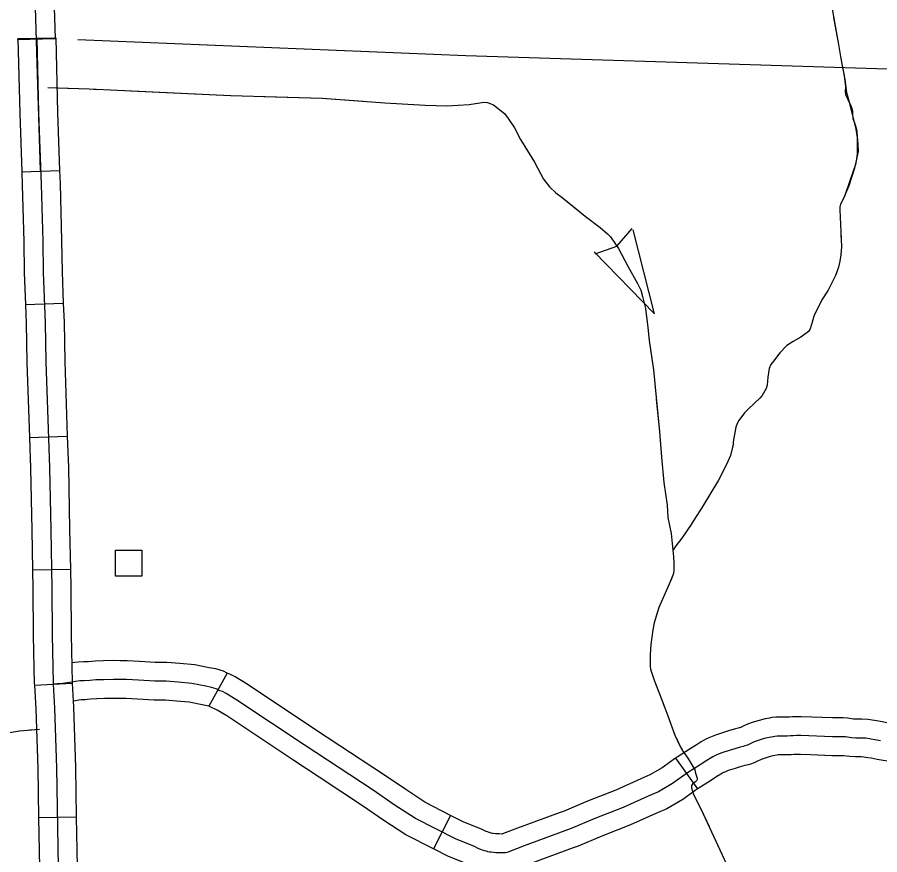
# Model space of a CAD drawing. Extents: x 1084508 to 1142749, y 1057638 to 1093403.
# Drawn here: x 1116070 to 1117145, y 1076838 to 1077882 of the extents above; entities that cross this region are included whole.
import ezdxf

# ---------------------------------------------------------------- set-up
doc = ezdxf.new("R2010")
doc.units = 0
for name, color, linetype in [('Level 2', 7, 'Continuous'), ('Level 32', 7, 'Continuous'), ('Level 43', 7, 'Continuous'), ('Level 45', 7, 'Continuous'), ('Level 56', 7, 'Continuous')]:
    doc.layers.add(name, color=color, linetype=linetype)

msp = doc.modelspace()

# ---------------------------------------------------------------- linework, layer by layer
at = {"layer": 'Level 2'}
msp.add_lwpolyline([(1116145.6, 1077854.3), (1116629, 1077834.3), (1117469.3, 1077807.4)], dxfattribs=at)
at = {"layer": 'Level 32'}
for p, q in [((1116070.8, 1077855.3), (1116117.9, 1077856.3)), ((1116069.9, 1077854.1), (1116117, 1077855.5)), ((1116075.6, 1077689.3), (1116122.6, 1077691)), ((1116080.2, 1077523.6), (1116127.2, 1077525.4)), ((1116085.2, 1077358), (1116132.3, 1077359.7)), ((1116089, 1077192.7), (1116136.1, 1077193.6)), ((1116091.2, 1077048.9), (1116138.2, 1077051.6)), ((1116096.4, 1076884.2), (1116143.5, 1076885))]:
    msp.add_line(p, q, dxfattribs=at)
for points in [[(1115974.3, 1081410.9), (1115980.8, 1081148.1), (1115988.1, 1080868.9), (1115997.9, 1080592.5), (1116006.8, 1080304.8), (1116014.1, 1080116.4), (1116019.4, 1080025.5), (1116028.7, 1079742.2), (1116036.8, 1079462.6), (1116044.1, 1079191.9), (1116055.8, 1078901.7), (1116066.8, 1078689.4), (1116069.2, 1078618.8), (1116076.9, 1078335.5), (1116085.8, 1078102.5), (1116094.4, 1077824.5), (1116098.4, 1077690.9)], [(1116114.6, 1077933.4), (1116117, 1077855.5)], [(1116094.4, 1077855.8), (1116096.5, 1077762.6), (1116099.7, 1077673.4), (1116101.6, 1077602.8), (1116102.2, 1077563.7), (1116104.6, 1077501), (1116105.6, 1077452.2), (1116110.1, 1077320.5), (1116111.6, 1077242.7), (1116113, 1077169.6), (1116113.4, 1077112), (1116114.6, 1077051.7), (1116114.7, 1077050.2)], [(1116117.9, 1077856.3), (1116120, 1077763.3), (1116122.6, 1077691)], [(1116070.8, 1077855.3), (1116072.9, 1077761.9), (1116075.6, 1077689.3)], [(1116075.6, 1077689.3), (1116076.2, 1077672.7), (1116078, 1077602.3), (1116078.7, 1077563.1), (1116080.2, 1077523.6)], [(1116122.6, 1077691), (1116123.2, 1077674.2), (1116125.1, 1077603.3), (1116125.7, 1077564.4), (1116127.2, 1077525.4)], [(1116080.2, 1077523.6), (1116081.1, 1077500.3), (1116082, 1077451.6), (1116085.2, 1077358)], [(1116127.2, 1077525.4), (1116128.2, 1077501.7), (1116129.1, 1077452.8), (1116132.3, 1077359.7)], [(1116085.2, 1077358), (1116086.5, 1077319.8), (1116088.1, 1077242.2), (1116089, 1077192.7)], [(1116132.3, 1077359.7), (1116133.6, 1077321.1), (1116135.1, 1077243.1), (1116136.1, 1077193.6)], [(1116089, 1077192.7), (1116089.5, 1077169.3), (1116089.8, 1077111.6), (1116091.1, 1077050.8), (1116091.2, 1077048.9)], [(1116136.1, 1077193.6), (1116136.5, 1077169.9), (1116136.9, 1077112.3), (1116138.2, 1077052.6), (1116138.2, 1077051.6)], [(1116114.7, 1077050.2), (1116116.4, 1077020.6), (1116118.9, 1076945.9), (1116121, 1076822), (1116122.4, 1076777.8), (1116125.8, 1076694.4), (1116128, 1076621.8), (1116129.6, 1076588.5), (1116130.5, 1076570.8), (1116133.1, 1076548), (1116136, 1076519.2), (1116137.3, 1076474.5), (1116137.1, 1076441.2), (1116136.3, 1076416.2), (1116136.9, 1076367), (1116140.5, 1076310.9), (1116147.6, 1076212), (1116150.9, 1076119.3), (1116157.3, 1075977)], [(1116138.2, 1077051.6), (1116139.9, 1077021.7), (1116142.5, 1076946.5), (1116143.5, 1076885)], [(1116091.2, 1077048.9), (1116092.9, 1077019.5), (1116095.4, 1076945.3), (1116096.4, 1076884.2)], [(1116096.4, 1076884.2), (1116097.5, 1076821.4), (1116098.8, 1076777), (1116101.3, 1076718)], [(1116143.5, 1076885), (1116144.6, 1076822.5), (1116145.9, 1076778.6), (1116148.3, 1076719.9)]]:
    msp.add_lwpolyline(points, dxfattribs=at)
at = {"layer": 'Level 43'}
for p, q in [((1116836.1, 1077618.7), (1116817.5, 1077596.9)), ((1116864.2, 1077512.3), (1116837.8, 1077616.7)), ((1116864.2, 1077512.3), (1116789.1, 1077589.5)), ((1116790.2, 1077587), (1116817.2, 1077596.6))]:
    msp.add_line(p, q, dxfattribs=at)
for points in [[(1117085.4, 1077894.3), (1117093.5, 1077847.9), (1117096, 1077833.1), (1117098.7, 1077819.3)], [(1117087.6, 1077881.5), (1117093.5, 1077847.9), (1117096, 1077833.1), (1117098.7, 1077819.3)], [(1117098.3, 1077821.7), (1117100.9, 1077809.3), (1117102.6, 1077795.3), (1117102, 1077789.4), (1117102.4, 1077785.3), (1117105.4, 1077779.3), (1117109.3, 1077770.6), (1117111.3, 1077765.4), (1117111.3, 1077760.8), (1117111.7, 1077755.7), (1117113.6, 1077750.4), (1117116, 1077742.4), (1117116.9, 1077734.4), (1117117.1, 1077721.9), (1117117.1, 1077711.9), (1117116, 1077704.8), (1117114.9, 1077698.5), (1117107.8, 1077677.9), (1117101.1, 1077658.2), (1117096.3, 1077648.7), (1117095.4, 1077645.4), (1117095.2, 1077641.7), (1117096.7, 1077614.3), (1117097.4, 1077595.9), (1117096.5, 1077585.5), (1117095.5, 1077577.9), (1117093.5, 1077570.1), (1117090, 1077560.1), (1117080.7, 1077541.7), (1117072.9, 1077529.6), (1117067.3, 1077517.7), (1117063.4, 1077510.5), (1117060.8, 1077501.9), (1117058.2, 1077493.6), (1117056.2, 1077490.2), (1117046.7, 1077482.8), (1117037.3, 1077477.4), (1117029.1, 1077472.6), (1117020.7, 1077463.3), (1117012.6, 1077453.1), (1117009.4, 1077448.8), (1117007.4, 1077444), (1117005.5, 1077433), (1117004.6, 1077423), (1117003.7, 1077418.9), (1116998.5, 1077410.1), (1116995.7, 1077407), (1116989, 1077400.7), (1116980.5, 1077393), (1116976.6, 1077388.6), (1116969.3, 1077378.9), (1116967.3, 1077375.4), (1116965.6, 1077370.6), (1116962.4, 1077352.5), (1116962.3, 1077348.8), (1116961.1, 1077344.2), (1116958.9, 1077335.3), (1116954.1, 1077324.3), (1116943.9, 1077304.6), (1116922.3, 1077268.9), (1116915.3, 1077258.3), (1116910.1, 1077249.6), (1116898.4, 1077232.5), (1116890.8, 1077222.7), (1116887.3, 1077216.9)], [(1117098.3, 1077821.7), (1117100.9, 1077809.3), (1117102.6, 1077795.3), (1117102, 1077789.4), (1117102.4, 1077785.3), (1117105.4, 1077779.3), (1117109.3, 1077770.6), (1117111.3, 1077765.4), (1117111.3, 1077761.9)], [(1117098.7, 1077819.3), (1117101.7, 1077804.4), (1117103.5, 1077787.9), (1117105.3, 1077782.1), (1117115, 1077744.4), (1117117.5, 1077729.7), (1117118.2, 1077714.5), (1117113.6, 1077693.6), (1117106.7, 1077671.7), (1117099.6, 1077654.9)], [(1116108.1, 1077794.1), (1116159.5, 1077792.5), (1116336.2, 1077784.2), (1116450.2, 1077781.2), (1116528, 1077775.2), (1116578.6, 1077772.1), (1116605.8, 1077771.4), (1116633.1, 1077773.3), (1116646.4, 1077775.1), (1116651.6, 1077776.2), (1116656.1, 1077775.5), (1116663.5, 1077772.5), (1116677.3, 1077761.9), (1116681.8, 1077755.8), (1116689.6, 1077743.9), (1116697.1, 1077729.4), (1116714.6, 1077701.3), (1116726, 1077679.9), (1116733.3, 1077670.6), (1116741.3, 1077662.9), (1116749.1, 1077657.1), (1116778, 1077633.8), (1116796.5, 1077619.7), (1116805.7, 1077612), (1116809.4, 1077608.3), (1116819.6, 1077593.5), (1116831.2, 1077571.4), (1116843.1, 1077550.1), (1116847.2, 1077541.6), (1116849.4, 1077533.9), (1116852.9, 1077518.6), (1116856.2, 1077495.1), (1116857.7, 1077479), (1116863.1, 1077442.2), (1116866.4, 1077407.9), (1116870.6, 1077365.5), (1116873, 1077333.5), (1116876, 1077301.7), (1116880.3, 1077273.5), (1116881, 1077258.3), (1116885.1, 1077238.4), (1116886.6, 1077221.6), (1116887.9, 1077209.3), (1116888.6, 1077201.3), (1116888.3, 1077192.6), (1116887.8, 1077188.2), (1116882.7, 1077174.9), (1116869.8, 1077146), (1116863.8, 1077127), (1116862.1, 1077118.3), (1116859.6, 1077099.9), (1116859.1, 1077087), (1116858.9, 1077072.4), (1116859.4, 1077069), (1116860.9, 1077064.2), (1116864, 1077055.2), (1116873.3, 1077030.7), (1116880.8, 1077010.8), (1116889.8, 1076986.8), (1116895.9, 1076973.5), (1116899.8, 1076966.7), (1116906, 1076958.2), (1116914.5, 1076943.4), (1116915.6, 1076939.3), (1116916.8, 1076935.6), (1116917.6, 1076933.3), (1116917.6, 1076931.5), (1116916.8, 1076929.8), (1116915.6, 1076928.6), (1116912.3, 1076926.3), (1116910.6, 1076923.8), (1116910.6, 1076921), (1116912.9, 1076912.7), (1116922.2, 1076895), (1116956.4, 1076820.6)], [(1116119.3, 1077793.7), (1116159.5, 1077792.5), (1116170.2, 1077792)], [(1116211.6, 1077790.1), (1116335.8, 1077784.3)], [(1116377.2, 1077783.1), (1116450.2, 1077781.2), (1116501.3, 1077777.2)], [(1116542.6, 1077774.3), (1116578.6, 1077772.1), (1116605.8, 1077771.4), (1116633.1, 1077773.3), (1116646.4, 1077775.1), (1116651.6, 1077776.2), (1116656.1, 1077775.5), (1116663.5, 1077772.5), (1116665.4, 1077771.1)], [(1116691.7, 1077739.8), (1116697.1, 1077729.4), (1116714.6, 1077701.3), (1116726, 1077679.9), (1116733.3, 1077670.6), (1116741.3, 1077662.9), (1116749.1, 1077657.1), (1116766.7, 1077642.9)], [(1117117.1, 1077721.2), (1117117.1, 1077711.9), (1117116, 1077704.8), (1117114.9, 1077698.5), (1117107.8, 1077677.9), (1117101.1, 1077658.2), (1117096.3, 1077648.7), (1117095.4, 1077645.4), (1117095.2, 1077641.7), (1117096.7, 1077614.3), (1117097.2, 1077600.7)], [(1116799.3, 1077617.4), (1116805.7, 1077612), (1116809.4, 1077608.3), (1116819.6, 1077593.5), (1116831.2, 1077571.4), (1116843.1, 1077550.1), (1116847.2, 1077541.6), (1116849.4, 1077533.9), (1116852.9, 1077518.6), (1116854.3, 1077508.5)], [(1117090, 1077560.2), (1117090, 1077560.1), (1117080.7, 1077541.7), (1117072.9, 1077529.6), (1117067.3, 1077517.7), (1117063.4, 1077510.5), (1117060.8, 1077501.9), (1117058.2, 1077493.6), (1117056.2, 1077490.2), (1117046.7, 1077482.8), (1117037.3, 1077477.4), (1117029.1, 1077472.6), (1117020.7, 1077463.3), (1117019.9, 1077462.3)], [(1116859.4, 1077467.4), (1116863.1, 1077442.2), (1116866.4, 1077407.9), (1116866.6, 1077405.7)], [(1117004.8, 1077425.1), (1117004.6, 1077423), (1117003.7, 1077418.9), (1116998.5, 1077410.1), (1116995.7, 1077407), (1116989, 1077400.7), (1116980.5, 1077393), (1116976.6, 1077388.6), (1116969.3, 1077378.9), (1116967.3, 1077375.4), (1116965.6, 1077370.6), (1116962.4, 1077352.5), (1116962.3, 1077348.8), (1116961.1, 1077344.2), (1116958.9, 1077335.3), (1116954.1, 1077324.3), (1116950.5, 1077317.3)], [(1116866.6, 1077405.7), (1116870.6, 1077365.5), (1116872.2, 1077343.8)], [(1116876, 1077302.5), (1116876, 1077301.7), (1116880.3, 1077273.5), (1116881, 1077258.3), (1116885.1, 1077238.4), (1116886.6, 1077221.6), (1116887.9, 1077209.3), (1116888.6, 1077201.3), (1116888.3, 1077192.6), (1116887.8, 1077188.2), (1116884.5, 1077179.8)], [(1116929.9, 1077281.4), (1116922.3, 1077268.9), (1116915.3, 1077258.3), (1116910.1, 1077249.6), (1116898.4, 1077232.5), (1116890.8, 1077222.7), (1116887.3, 1077216.9)], [(1116868.4, 1077141.7), (1116863.8, 1077127), (1116862.1, 1077118.3), (1116859.6, 1077099.9), (1116859.1, 1077087), (1116858.9, 1077072.4), (1116859.4, 1077069), (1116860.9, 1077064.2), (1116864, 1077055.2), (1116873.3, 1077030.7), (1116876.8, 1077021.5)], [(1116047.7, 1076988), (1116072.7, 1076992.3), (1116097.8, 1076994.1)], [(1116085.7, 1076993.3), (1116097.8, 1076994.1)], [(1116891.6, 1076982.9), (1116895.9, 1076973.5), (1116898.9, 1076968.3)], [(1116913.3, 1076911.9), (1116922.2, 1076895), (1116932.3, 1076873)]]:
    msp.add_lwpolyline(points, dxfattribs=at)
at = {"layer": 'Level 45'}
for p, q in [((1116331.4, 1077064.2), (1116308.8, 1077022.9)), ((1116890.5, 1076958.1), (1116917.9, 1076919.8)), ((1116610.2, 1076886.8), (1116588.8, 1076844.9))]:
    msp.add_line(p, q, dxfattribs=at)
for points in [[(1116154.1, 1077078.2), (1116152.4, 1077078.1), (1116145.8, 1077077.8), (1116137.7, 1077076.8)], [(1116331.4, 1077064.2), (1116326.9, 1077066.7), (1116317.3, 1077069.4), (1116309.2, 1077070.8), (1116291.1, 1077074.4), (1116272.7, 1077076.2), (1116256.4, 1077077.5), (1116242, 1077077.5), (1116222.4, 1077078.7), (1116206.8, 1077079.5), (1116198, 1077079.5), (1116189.7, 1077079.8), (1116177.3, 1077079.3), (1116166.9, 1077079.1), (1116158.5, 1077078.4), (1116154.1, 1077078.2)], [(1116472.2, 1076973.5), (1116440.6, 1076994.4), (1116356.6, 1077050.3), (1116341.6, 1077059.7), (1116334.9, 1077062.7), (1116332.3, 1077063.7), (1116331.4, 1077064.2)], [(1117095.4, 1076984.8), (1117086.1, 1076984.6), (1117046.7, 1076986.2), (1117041.7, 1076986.2), (1117037.3, 1076986), (1117033.7, 1076985.9), (1117029.8, 1076985.7), (1117024.4, 1076985.7), (1117020.6, 1076985.7), (1117017.3, 1076985.6), (1117014.5, 1076985.3), (1117012.1, 1076984.8), (1117007.1, 1076983.9), (1117001, 1076982.4), (1116994.7, 1076980.4), (1116988.7, 1076978.4), (1116985.2, 1076976.8), (1116982.8, 1076975.6), (1116980.1, 1076974.2), (1116977, 1076973.3), (1116974.9, 1076972.6), (1116971.1, 1076971.8), (1116964.5, 1076969.8), (1116957.6, 1076967.8), (1116948.3, 1076964.7), (1116944.9, 1076963.4), (1116941.9, 1076962.2), (1116939.5, 1076960.9), (1116937.1, 1076959.7), (1116934.9, 1076958.3), (1116929.7, 1076955.2), (1116921.4, 1076949.8), (1116905.5, 1076939.9), (1116886.8, 1076926.5), (1116869.1, 1076916), (1116856.6, 1076910.7), (1116825.3, 1076896.5), (1116789.8, 1076882.8), (1116760.5, 1076870.3), (1116702, 1076848.8), (1116682.8, 1076841.4), (1116680.5, 1076840.6), (1116678.4, 1076840.2), (1116676.2, 1076839.9), (1116673.8, 1076839.9), (1116670, 1076840.2), (1116666.4, 1076840.2), (1116663.4, 1076840.5), (1116660.8, 1076840.8), (1116658.6, 1076841), (1116656.7, 1076841.4), (1116654.7, 1076842), (1116652.3, 1076842.6), (1116650, 1076843.3), (1116647.7, 1076844.2), (1116645.3, 1076845.1), (1116639.1, 1076848.2), (1116617, 1076856.9), (1116566.3, 1076882.9), (1116539.9, 1076900.1), (1116513.5, 1076918.1), (1116427.6, 1076974.7), (1116343.8, 1077030.5), (1116330.4, 1077038.9), (1116325.8, 1077041), (1116322.5, 1077042.2), (1116317.9, 1077044.7), (1116312, 1077046.4), (1116304.9, 1077047.7), (1116287.7, 1077051), (1116270.5, 1077052.7), (1116255.5, 1077054), (1116241.2, 1077054), (1116221.1, 1077055.2), (1116206.2, 1077056), (1116197.7, 1077056), (1116189.8, 1077056.2), (1116178, 1077055.8), (1116168, 1077055.6), (1116160.2, 1077055), (1116153.5, 1077054.5), (1116147.7, 1077054.3), (1116142.7, 1077053.7), (1116138.1, 1077052.8), (1116135, 1077052.3), (1116129.3, 1077051.5), (1116123.8, 1077050.8), (1116119.8, 1077050.6), (1116114.7, 1077050.2)], [(1116157.1, 1077031.2), (1116154.7, 1077031), (1116149.6, 1077030.8), (1116146.5, 1077030.4), (1116142.3, 1077029.6), (1116139.5, 1077029.2)], [(1116308.9, 1077022.8), (1116306.7, 1077023.5), (1116300.6, 1077024.5), (1116284.3, 1077027.7), (1116268.4, 1077029.3), (1116254.5, 1077030.4), (1116240.5, 1077030.4), (1116219.8, 1077031.7), (1116205.6, 1077032.4), (1116197.4, 1077032.4), (1116189.9, 1077032.6), (1116178.6, 1077032.3), (1116169.2, 1077032.1), (1116161.8, 1077031.5), (1116157.1, 1077031.2)], [(1116446.3, 1076934.2), (1116414.6, 1076955.1), (1116331.1, 1077010.7), (1116319.3, 1077018.1), (1116316.8, 1077019.2), (1116312.7, 1077020.8), (1116308.8, 1077022.9)], [(1117060.4, 1077009.2), (1117047.1, 1077009.7), (1117041.3, 1077009.7), (1117036.5, 1077009.6), (1117032.8, 1077009.4), (1117029.4, 1077009.3), (1117024.4, 1077009.3), (1117020.1, 1077009.3), (1117015.6, 1077009.1), (1117010.6, 1077008.6), (1117007.5, 1077007.9), (1117002.3, 1077007), (1116994.6, 1077005.1), (1116987.3, 1077002.8), (1116980.1, 1077000.3), (1116974.9, 1076998), (1116972.1, 1076996.5), (1116971.6, 1076996.3), (1116970.2, 1076995.9), (1116968.6, 1076995.4), (1116965.3, 1076994.6), (1116957.7, 1076992.4), (1116950.5, 1076990.2), (1116940.5, 1076986.9), (1116936.3, 1076985.3), (1116931.9, 1076983.5), (1116928.5, 1076981.7), (1116925.4, 1076980.1), (1116922.6, 1076978.4), (1116917.3, 1076975.2), (1116908.7, 1076969.6), (1116892.4, 1076959.4), (1116890.5, 1076958.1)], [(1117224.5, 1076999.4), (1117222.1, 1076999.4), (1117217.8, 1076999.3), (1117211.2, 1076999.8), (1117189.4, 1077000.4), (1117167.9, 1077000.2), (1117165.8, 1077000.4), (1117161.7, 1077000.9), (1117153.9, 1077002.2), (1117150.1, 1077002.8), (1117143.5, 1077004.2), (1117138.5, 1077005.1), (1117130.1, 1077006.5), (1117122.6, 1077006.7), (1117115.9, 1077006.7), (1117112.4, 1077006.9), (1117104.9, 1077007.9), (1117099.4, 1077008.3), (1117095.2, 1077008.3), (1117086.4, 1077008.2), (1117060.4, 1077009.2)], [(1117145.9, 1076979.6), (1117139, 1076981.1), (1117134.4, 1076981.9), (1117127.8, 1076983), (1117122.3, 1076983.2), (1117115.2, 1076983.2), (1117110.1, 1076983.5), (1117102.5, 1076984.5), (1117098.5, 1076984.8), (1117095.4, 1076984.8)], [(1116610.2, 1076886.8), (1116578.1, 1076903.3), (1116552.9, 1076919.7), (1116526.6, 1076937.7), (1116472.2, 1076973.5)], [(1116890.5, 1076958.1), (1116873.9, 1076946.2), (1116858.5, 1076937.1), (1116847.2, 1076932.3), (1116816.3, 1076918.3), (1116780.9, 1076904.6), (1116751.8, 1076892.2), (1116746.9, 1076890.4)], [(1117058.6, 1076962.1), (1117046.2, 1076962.6), (1117042, 1076962.6), (1117038.2, 1076962.5), (1117034.6, 1076962.4), (1117030.2, 1076962.2), (1117024.4, 1076962.2), (1117021.1, 1076962.2), (1117018.9, 1076962.1), (1117018.4, 1076962.1), (1117016.8, 1076961.7), (1117011.9, 1076960.9), (1117007.3, 1076959.7), (1117002.1, 1076958.1), (1116997.3, 1076956.4), (1116995.5, 1076955.6), (1116993.6, 1076954.6), (1116988.5, 1076952.1), (1116983.8, 1076950.8), (1116981.2, 1076949.9), (1116977, 1076949), (1116971.2, 1076947.3), (1116964.7, 1076945.3), (1116956.1, 1076942.5), (1116953.5, 1076941.5), (1116951.9, 1076940.8), (1116950.5, 1076940.1), (1116948.9, 1076939.3), (1116947.2, 1076938.2), (1116942.2, 1076935.2), (1116934, 1076929.9), (1116918.6, 1076920.3), (1116917.9, 1076919.8)], [(1117224.5, 1076952.3), (1117222.6, 1076952.3), (1117216.5, 1076952.2), (1117208.8, 1076952.8), (1117189, 1076953.3), (1117166.1, 1076953.1), (1117160.7, 1076953.6), (1117154.8, 1076954.4), (1117146.7, 1076955.7), (1117141.8, 1076956.4), (1117134.5, 1076957.9), (1117130.4, 1076958.7), (1117125.4, 1076959.5), (1117121.9, 1076959.6), (1117114.4, 1076959.6), (1117107.9, 1076960), (1117100.1, 1076961), (1117097.5, 1076961.2), (1117095.6, 1076961.2), (1117085.9, 1076961.1), (1117058.6, 1076962.1)], [(1116588.8, 1076844.9), (1116554.4, 1076862.5), (1116526.8, 1076880.5), (1116500.4, 1076898.6), (1116446.3, 1076934.2)], [(1116917.9, 1076919.8), (1116899.7, 1076906.7), (1116879.8, 1076894.9), (1116866.1, 1076889.1), (1116834.4, 1076874.8), (1116798.6, 1076861), (1116769.2, 1076848.4), (1116763.1, 1076846.1)], [(1116746.9, 1076890.4), (1116693.6, 1076870.9), (1116675, 1076863.6), (1116674.6, 1076863.5), (1116674.6, 1076863.5), (1116670.7, 1076863.7), (1116667.8, 1076863.7), (1116665.9, 1076863.9), (1116663.1, 1076864.2), (1116662.2, 1076864.3), (1116660.8, 1076864.7), (1116658.7, 1076865.2), (1116658.1, 1076865.4), (1116656.2, 1076866.2), (1116654.5, 1076866.8), (1116648.7, 1076869.7), (1116626.7, 1076878.4), (1116610.2, 1076886.8)], [(1116763.1, 1076846.1), (1116710.3, 1076826.8), (1116690.6, 1076819.2), (1116686.6, 1076817.9), (1116682.2, 1076816.9), (1116677.5, 1076816.4), (1116673.1, 1076816.4), (1116669.2, 1076816.6), (1116665, 1076816.6), (1116660.9, 1076817.1), (1116658.4, 1076817.3), (1116655.1, 1076817.7), (1116651.2, 1076818.4), (1116648.5, 1076819.2), (1116645.8, 1076819.9), (1116641.8, 1076821.2), (1116639.2, 1076822.3), (1116636.1, 1076823.4), (1116629.5, 1076826.7), (1116607.3, 1076835.4), (1116588.8, 1076844.9)]]:
    msp.add_lwpolyline(points, dxfattribs=at)
at = {"layer": 'Level 56'}
msp.add_lwpolyline([(1116192.5, 1077184.9), (1116192.5, 1077217.5), (1116225.3, 1077217.5), (1116225.3, 1077184.9)], close=True, dxfattribs=at)

doc.saveas('drawing.dxf')
